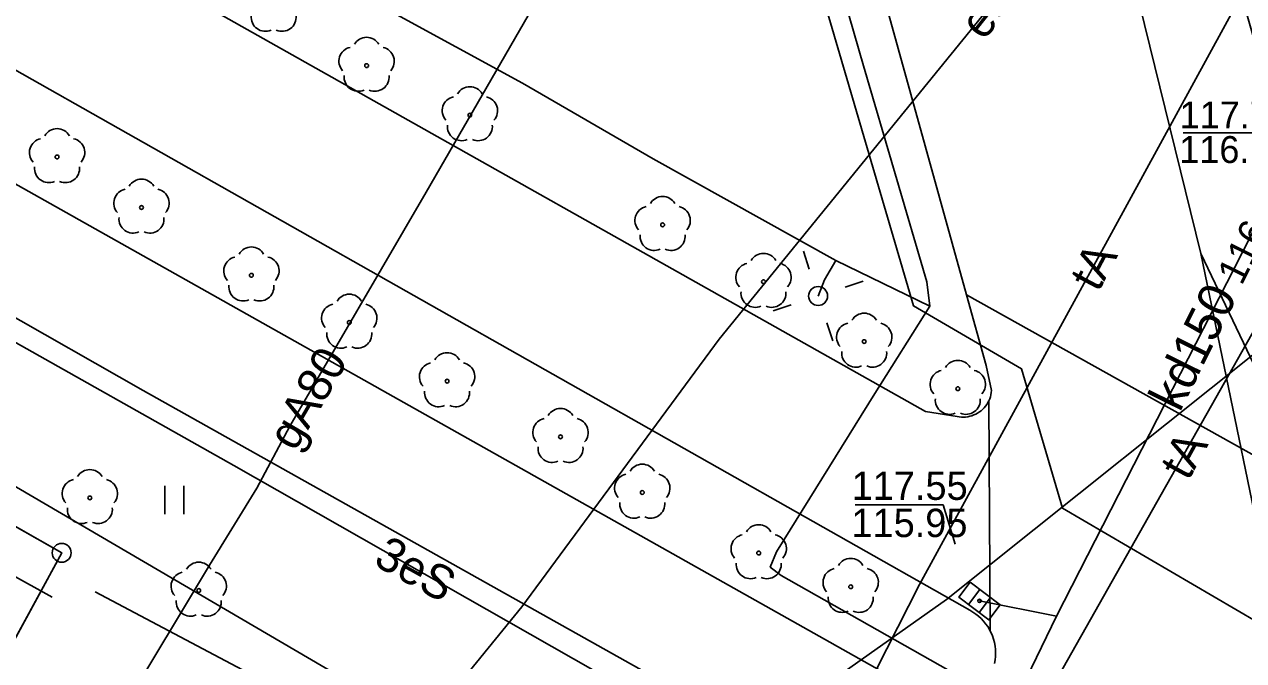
# Model space of a CAD drawing. Extents: x 6434771 to 6436222, y 5663454 to 5664782.
# Drawn here: x 6435304.07 to 6435336.31, y 5663880.17 to 5663897 of the extents above; entities that cross this region are included whole.
import ezdxf

# ---------------------------------------------------------------- set-up
doc = ezdxf.new("R2010")
doc.units = 0
for name, color, linetype in [('Warstwa 1', 7, 'Continuous'), ('Warstwa 10', 7, 'Continuous'), ('Warstwa 11', 7, 'Continuous'), ('Warstwa 12', 7, 'Continuous'), ('Warstwa 13', 7, 'Continuous'), ('Warstwa 14', 7, 'Continuous'), ('Warstwa 2', 7, 'Continuous'), ('Warstwa 4', 7, 'Continuous'), ('Warstwa 5', 7, 'Continuous'), ('Warstwa 6', 7, 'Continuous'), ('Warstwa 7', 7, 'Continuous'), ('Warstwa 8', 7, 'Continuous'), ('Warstwa 9', 7, 'Continuous')]:
    doc.layers.add(name, color=color, linetype=linetype)

msp = doc.modelspace()

# ---------------------------------------------------------------- linework, layer by layer
at = {"layer": 'Warstwa 1'}
for p in [(6435273.017, 5663901.219), (6435273.017, 5663901.219), (6435302.472, 5663878.272), (6435302.472, 5663878.272)]:
    msp.add_line(p, (6435305.06, 5663883.021), dxfattribs=at)
at = {"layer": 'Warstwa 10'}
for points in [[(6435335.178, 5663890.938), (6435330.717, 5663909.083), (6435328.052, 5663922.765), (6435325.082, 5663930.262), (6435323.151, 5663938.445), (6435322.005, 5663943.529)], [(6435329.127, 5663935.603), (6435326.351, 5663934.237), (6435328.942, 5663926.885), (6435333.203, 5663910.363), (6435335.525, 5663904.754), (6435322.44, 5663888.672), (6435317.224, 5663881.594), (6435309.681, 5663872.325), (6435306.264, 5663875.076), (6435302.552, 5663870.057)], [(6435283.121, 5663900.196), (6435296.714, 5663892.598), (6435309.613, 5663885.333), (6435320.245, 5663879.276), (6435332.639, 5663872.311), (6435332.336, 5663871.75), (6435334.444, 5663870.542), (6435342.379, 5663865.968), (6435346.568, 5663863.606), (6435347.919, 5663862.872), (6435349.292, 5663863.177), (6435352.92, 5663861.064), (6435362.538, 5663855.579)], [(6435359.022, 5663874.085), (6435353.868, 5663873.017), (6435353.242, 5663872.929), (6435340.153, 5663880.527), (6435335.178, 5663890.938)], [(6435335.178, 5663890.938), (6435338.107, 5663876.762), (6435339.024, 5663872.265), (6435340.015, 5663871.796), (6435342.311, 5663870.369), (6435348.64, 5663866.658), (6435357.869, 5663861.307), (6435368.081, 5663855.303), (6435372.357, 5663852.748), (6435378.044, 5663849.395), (6435386.974, 5663844.189), (6435394.104, 5663839.85), (6435398.635, 5663837.219), (6435400.345, 5663836.282), (6435405.663, 5663833.365), (6435414.229, 5663828.613), (6435413.94, 5663822.627), (6435413.836, 5663820.771), (6435413.916, 5663820.663), (6435415.865, 5663819.454), (6435420.004, 5663817.009), (6435420.232, 5663816.158), (6435417.642, 5663813.363)]]:
    msp.add_lwpolyline(points, dxfattribs=at)
msp.add_circle((6435305.06, 5663883.021), 0.25, dxfattribs=at)
at = {"layer": 'Warstwa 11'}
for centre in [(6435313.122, 5663895.906), (6435315.853, 5663894.598), (6435304.938, 5663893.49), (6435307.17, 5663892.153), (6435320.949, 5663891.695), (6435310.076, 5663890.36), (6435323.615, 5663890.191), (6435312.664, 5663889.111), (6435326.279, 5663888.608), (6435315.25, 5663887.562), (6435328.753, 5663887.361), (6435318.249, 5663886.089), (6435320.411, 5663884.615), (6435305.805, 5663884.473), (6435323.489, 5663883.015), (6435308.684, 5663882.023), (6435325.921, 5663882.123)]:
    msp.add_circle(centre, 0.05, dxfattribs=at)
for centre, start, end in [((6435310.445, 5663897.189), 174.1471, 293.8529), ((6435310.885, 5663897.189), 246.1471, 5.8529), ((6435313.122, 5663896.281), 30.1471, 149.8529), ((6435312.765, 5663896.022), 102.1471, 221.8529), ((6435313.479, 5663896.022), 318.1471, 77.8529), ((6435312.902, 5663895.603), 174.1471, 293.8529), ((6435313.342, 5663895.603), 246.1471, 5.8529), ((6435315.853, 5663894.973), 30.1471, 149.8529), ((6435315.496, 5663894.714), 102.1471, 221.8529), ((6435316.21, 5663894.714), 318.1471, 77.8529), ((6435304.938, 5663893.865), 30.1471, 149.8529), ((6435315.633, 5663894.295), 174.1471, 293.8529), ((6435316.073, 5663894.295), 246.1471, 5.8529), ((6435304.581, 5663893.606), 102.1471, 221.8529), ((6435305.295, 5663893.606), 318.1471, 77.8529), ((6435304.718, 5663893.187), 174.1471, 293.8529), ((6435305.158, 5663893.187), 246.1471, 5.8529), ((6435306.813, 5663892.269), 102.1471, 221.8529), ((6435307.17, 5663892.528), 30.1471, 149.8529), ((6435307.527, 5663892.269), 318.1471, 77.8529), ((6435320.949, 5663892.07), 30.1471, 149.8529), ((6435320.592, 5663891.811), 102.1471, 221.8529), ((6435321.306, 5663891.811), 318.1471, 77.8529), ((6435306.95, 5663891.85), 174.1471, 293.8529), ((6435307.39, 5663891.85), 246.1471, 5.8529), ((6435320.729, 5663891.392), 174.1471, 293.8529), ((6435321.169, 5663891.392), 246.1471, 5.8529), ((6435310.076, 5663890.735), 30.1471, 149.8529), ((6435309.719, 5663890.476), 102.1471, 221.8529), ((6435310.433, 5663890.476), 318.1471, 77.8529), ((6435323.615, 5663890.566), 30.1471, 149.8529), ((6435323.258, 5663890.307), 102.1471, 221.8529), ((6435323.972, 5663890.307), 318.1471, 77.8529), ((6435309.856, 5663890.057), 174.1471, 293.8529), ((6435310.296, 5663890.057), 246.1471, 5.8529), ((6435312.664, 5663889.486), 30.1471, 149.8529), ((6435323.395, 5663889.888), 174.1471, 293.8529), ((6435323.835, 5663889.888), 246.1471, 5.8529), ((6435312.307, 5663889.227), 102.1471, 221.8529), ((6435313.021, 5663889.227), 318.1471, 77.8529), ((6435325.922, 5663888.724), 102.1471, 221.8529), ((6435326.279, 5663888.983), 30.1471, 149.8529), ((6435326.636, 5663888.724), 318.1471, 77.8529), ((6435312.444, 5663888.808), 174.1471, 293.8529), ((6435312.884, 5663888.808), 246.1471, 5.8529), ((6435315.25, 5663887.937), 30.1471, 149.8529), ((6435326.059, 5663888.305), 174.1471, 293.8529), ((6435326.499, 5663888.305), 246.1471, 5.8529), ((6435328.753, 5663887.736), 30.1471, 149.8529), ((6435314.893, 5663887.678), 102.1471, 221.8529), ((6435315.607, 5663887.678), 318.1471, 77.8529), ((6435328.396, 5663887.477), 102.1471, 221.8529), ((6435329.11, 5663887.477), 318.1471, 77.8529), ((6435315.03, 5663887.259), 174.1471, 293.8529), ((6435315.47, 5663887.259), 246.1471, 5.8529), ((6435318.249, 5663886.464), 30.1471, 149.8529), ((6435328.533, 5663887.058), 174.1471, 293.8529), ((6435328.973, 5663887.058), 246.1471, 5.8529), ((6435317.892, 5663886.205), 102.1471, 221.8529), ((6435318.606, 5663886.205), 318.1471, 77.8529), ((6435318.029, 5663885.786), 174.1471, 293.8529), ((6435318.469, 5663885.786), 246.1471, 5.8529), ((6435305.805, 5663884.848), 30.1471, 149.8529), ((6435320.411, 5663884.99), 30.1471, 149.8529), ((6435305.448, 5663884.589), 102.1471, 221.8529), ((6435306.162, 5663884.589), 318.1471, 77.8529), ((6435320.054, 5663884.731), 102.1471, 221.8529), ((6435320.768, 5663884.731), 318.1471, 77.8529), ((6435320.191, 5663884.312), 174.1471, 293.8529), ((6435320.631, 5663884.312), 246.1471, 5.8529), ((6435305.585, 5663884.17), 174.1471, 293.8529), ((6435306.025, 5663884.17), 246.1471, 5.8529), ((6435323.489, 5663883.39), 30.1471, 149.8529), ((6435323.132, 5663883.131), 102.1471, 221.8529), ((6435323.846, 5663883.131), 318.1471, 77.8529), ((6435308.684, 5663882.398), 30.1471, 149.8529), ((6435323.269, 5663882.712), 174.1471, 293.8529), ((6435323.709, 5663882.712), 246.1471, 5.8529), ((6435325.921, 5663882.498), 30.1471, 149.8529), ((6435308.327, 5663882.139), 102.1471, 221.8529), ((6435309.041, 5663882.139), 318.1471, 77.8529), ((6435325.564, 5663882.239), 102.1471, 221.8529), ((6435326.278, 5663882.239), 318.1471, 77.8529), ((6435308.464, 5663881.72), 174.1471, 293.8529), ((6435308.904, 5663881.72), 246.1471, 5.8529), ((6435325.701, 5663881.82), 174.1471, 293.8529), ((6435326.141, 5663881.82), 246.1471, 5.8529)]:
    msp.add_arc(centre, 0.375, start, end, dxfattribs=at)
at = {"layer": 'Warstwa 12'}
for points in [[(6435298.929, 5663943.808), (6435298.372, 5663942.825), (6435289.347, 5663927.583), (6435289.621, 5663926.051), (6435286.077, 5663921.321), (6435283.401, 5663917.752), (6435284.602, 5663914.954), (6435285.463, 5663912.9), (6435291.696, 5663909.473), (6435294.551, 5663907.906), (6435294.33, 5663907.398), (6435294.169, 5663906.988), (6435294.33, 5663907.398), (6435294.978, 5663907.686), (6435306.302, 5663901.433), (6435310.092, 5663899.344), (6435317.243, 5663895.442), (6435320.698, 5663893.445), (6435325.527, 5663890.752), (6435328.01, 5663889.543)], [(6435463.66, 5663935.12), (6435460.91, 5663924.89), (6435462.44, 5663921.82), (6435441.07, 5663889.25), (6435356.73, 5663869.46), (6435331.52, 5663884.2), (6435330.44, 5663887.89), (6435327.58, 5663889.55), (6435318.31, 5663921.18), (6435313.59, 5663921.38), (6435311.91, 5663927.16), (6435315.9, 5663929.81), (6435312.06, 5663943.65)], [(6435312.974, 5663943.638), (6435314.172, 5663940.298), (6435317.441, 5663929.374), (6435323.322, 5663906.081), (6435326.259, 5663895.904), (6435327.936, 5663890.185), (6435328.01, 5663889.543)], [(6435320.062, 5663866.479), (6435319.956, 5663866.85), (6435327.742, 5663882.187), (6435336.65, 5663898.5), (6435336.913, 5663902.077), (6435332.781, 5663910.218), (6435328.55, 5663925.06), (6435328.561, 5663926.799), (6435327.123, 5663930.287), (6435323.706, 5663941.349), (6435323.135, 5663943.516)], [(6435302.517, 5663871.931), (6435304.415, 5663875.105), (6435308.968, 5663882.697), (6435310.218, 5663884.728), (6435311.092, 5663886.372), (6435314.693, 5663892.557), (6435318.645, 5663899.41), (6435322.611, 5663906.25), (6435325.41, 5663911.147), (6435325.834, 5663912.066), (6435328.462, 5663917.626), (6435330.921, 5663922.802), (6435332.141, 5663925.136)], [(6435331.218, 5663879.313), (6435331.423, 5663879.773), (6435339.231, 5663893.589), (6435339.685, 5663893.924), (6435339.751, 5663893.563), (6435340.102, 5663893.358)], [(6435325.527, 5663890.752), (6435325.226, 5663890.245), (6435325.06, 5663889.813)], [(6435288.007, 5663877.155), (6435288.46, 5663877.667), (6435290.15, 5663880.879), (6435294.824, 5663890.045), (6435319.611, 5663875.535), (6435328.457, 5663881.789), (6435337.768, 5663889.226)], [(6435371.655, 5663864.561), (6435369.375, 5663860.341), (6435367.872, 5663857.764), (6435364.724, 5663859.577), (6435353.986, 5663865.613), (6435349.138, 5663868.297), (6435343.27, 5663871.593), (6435332.691, 5663877.545), (6435324.085, 5663882.425), (6435323.793, 5663882.644), (6435323.959, 5663883.045), (6435326.561, 5663887.234), (6435328.01, 5663889.543)]]:
    msp.add_lwpolyline(points, dxfattribs=at)
at = {"layer": 'Warstwa 14'}
msp.add_line((6435334.715, 5663894.13), (6435336.946, 5663894.13), dxfattribs=at)
msp.add_lwpolyline([(6435326.044, 5663884.289), (6435328.365, 5663884.289), (6435328.686, 5663883.252)], dxfattribs=at)
msp.add_circle((6435329.327, 5663881.748), 0.045, dxfattribs=at)
at = {"layer": 'Warstwa 2'}
msp.add_circle((6435325.06, 5663889.813), 0.25, dxfattribs=at)
at = {"layer": 'Warstwa 4'}
for p, q in [((6435329.338, 5663882.053), (6435329.037, 5663881.654)), ((6435329.617, 5663881.842), (6435329.316, 5663881.443))]:
    msp.add_line(p, q, dxfattribs=at)
for points in [[(6435304.806, 5663881.847), (6435288.609, 5663890.83)], [(6435324.827, 5663890.526), (6435324.672, 5663891.001)], [(6435325.773, 5663890.046), (6435326.248, 5663890.201)], [(6435324.347, 5663889.58), (6435323.872, 5663889.425)], [(6435325.293, 5663889.1), (6435325.448, 5663888.625)], [(6435305.947, 5663881.99), (6435331.586, 5663868.41)]]:
    msp.add_lwpolyline(points, dxfattribs=at)
msp.add_lwpolyline([(6435329.078, 5663882.249), (6435329.877, 5663881.647), (6435329.576, 5663881.247), (6435328.777, 5663881.849)], close=True, dxfattribs=at)
at = {"layer": 'Warstwa 5'}
for p, q in [((6435279.172, 5663903.255), (6435307.212, 5663887.315)), ((6435307.212, 5663887.315), (6435327.242, 5663876.087)), ((6435307.79, 5663884.046), (6435307.79, 5663884.796)), ((6435308.29, 5663884.046), (6435308.29, 5663884.796))]:
    msp.add_line(p, q, dxfattribs=at)
at = {"layer": 'Warstwa 6'}
for points in [[(6435273.017, 5663901.219), (6435305.06, 5663883.021), (6435302.472, 5663878.272), (6435315.434, 5663870.865), (6435319.457, 5663868.606), (6435372.859, 5663838.53), (6435375.407, 5663843.29), (6435404.937, 5663826.552), (6435405.672, 5663826.093), (6435404.72, 5663824.305), (6435401.922, 5663819.558), (6435406.79, 5663816.849), (6435407.946, 5663818.936), (6435411.291, 5663816.875), (6435416.019, 5663814.198), (6435421.61, 5663811.04), (6435514.97, 5663977.09)], [(6435372.859, 5663838.53), (6435319.457, 5663868.606), (6435315.434, 5663870.865), (6435302.472, 5663878.272), (6435305.06, 5663883.021), (6435273.017, 5663901.219)]]:
    msp.add_lwpolyline(points, dxfattribs=at)
msp.add_circle((6435329.327, 5663881.748), 0.045, dxfattribs=at)
at = {"layer": 'Warstwa 7'}
for points in [[(6435328.593, 5663875.627), (6435331.362, 5663881.343), (6435337.508, 5663893.37), (6435336.735, 5663896.07), (6435333.833, 5663906.207), (6435331.332, 5663914.94), (6435329.182, 5663922.449), (6435327.96, 5663926.717), (6435326.648, 5663931.455), (6435323.888, 5663941.424), (6435323.309, 5663943.514)], [(6435329.327, 5663881.748), (6435331.362, 5663881.343)]]:
    msp.add_lwpolyline(points, dxfattribs=at)
at = {"layer": 'Warstwa 8'}
for p, q in [((6435284.071, 5663911.456), (6435327.897, 5663886.756)), ((6435282.031, 5663908.13), (6435329.074, 5663881.501)), ((6435280.712, 5663905.776), (6435327.559, 5663879.429)), ((6435279.172, 5663903.255), (6435307.212, 5663887.315)), ((6435328.985, 5663889.842), (6435329.502, 5663887.976)), ((6435328.985, 5663889.842), (6435341.054, 5663883.097)), ((6435329.502, 5663887.976), (6435329.644, 5663887.314)), ((6435307.212, 5663887.315), (6435327.242, 5663876.087)), ((6435329.596, 5663887.096), (6435329.614, 5663887.149)), ((6435329.614, 5663887.149), (6435329.628, 5663887.203)), ((6435329.628, 5663887.203), (6435329.638, 5663887.258)), ((6435329.638, 5663887.258), (6435329.644, 5663887.314)), ((6435329.369, 5663886.78), (6435329.411, 5663886.817)), ((6435329.411, 5663886.817), (6435329.45, 5663886.858)), ((6435329.45, 5663886.858), (6435329.486, 5663886.901)), ((6435329.486, 5663886.901), (6435329.519, 5663886.946)), ((6435329.519, 5663886.946), (6435329.548, 5663886.994)), ((6435329.548, 5663886.994), (6435329.574, 5663887.044)), ((6435329.574, 5663887.044), (6435329.596, 5663887.096)), ((6435329.574, 5663887.044), (6435329.611, 5663880.949)), ((6435329.574, 5663887.044), (6435329.611, 5663880.949)), ((6435327.897, 5663886.756), (6435328.736, 5663886.625)), ((6435328.736, 5663886.625), (6435328.791, 5663886.616)), ((6435328.791, 5663886.616), (6435328.847, 5663886.61)), ((6435328.847, 5663886.61), (6435328.903, 5663886.609)), ((6435328.903, 5663886.609), (6435328.959, 5663886.612)), ((6435328.959, 5663886.612), (6435329.015, 5663886.62)), ((6435329.015, 5663886.62), (6435329.07, 5663886.631)), ((6435329.07, 5663886.631), (6435329.124, 5663886.646)), ((6435329.124, 5663886.646), (6435329.177, 5663886.666)), ((6435329.177, 5663886.666), (6435329.228, 5663886.689)), ((6435329.228, 5663886.689), (6435329.277, 5663886.716)), ((6435329.277, 5663886.716), (6435329.324, 5663886.746)), ((6435329.324, 5663886.746), (6435329.369, 5663886.78)), ((6435329.074, 5663881.501), (6435329.153, 5663881.454)), ((6435329.153, 5663881.454), (6435329.229, 5663881.402)), ((6435329.229, 5663881.402), (6435329.301, 5663881.345)), ((6435329.301, 5663881.345), (6435329.368, 5663881.282)), ((6435329.368, 5663881.282), (6435329.432, 5663881.215)), ((6435329.432, 5663881.215), (6435329.49, 5663881.144)), ((6435329.49, 5663881.144), (6435329.543, 5663881.068)), ((6435329.543, 5663881.068), (6435329.59, 5663880.99)), ((6435329.59, 5663880.99), (6435329.611, 5663880.949)), ((6435329.611, 5663880.949), (6435329.632, 5663880.908)), ((6435329.632, 5663880.908), (6435329.667, 5663880.823)), ((6435329.667, 5663880.823), (6435329.697, 5663880.736)), ((6435329.697, 5663880.736), (6435329.721, 5663880.647)), ((6435329.721, 5663880.647), (6435329.738, 5663880.556)), ((6435329.738, 5663880.556), (6435329.748, 5663880.465)), ((6435329.748, 5663880.465), (6435329.752, 5663880.373)), ((6435329.75, 5663880.281), (6435329.752, 5663880.373)), ((6435329.725, 5663880.098), (6435329.741, 5663880.189)), ((6435329.741, 5663880.189), (6435329.75, 5663880.281))]:
    msp.add_line(p, q, dxfattribs=at)
at = {"layer": 'Warstwa 9'}
for p, q in [((6435320.168, 5663921.671), (6435328.985, 5663889.842)), ((6435328.985, 5663889.842), (6435341.054, 5663883.097))]:
    msp.add_line(p, q, dxfattribs=at)

# ---------------------------------------------------------------- texts
at = {"layer": 'Warstwa 11'}
for s, rotation, p in [('eSA', 51.5605, (6435329.437, 5663896.542)), ('3eS', 331.0149, (6435313.269, 5663882.722))]:
    msp.add_text(s, height=0.9, rotation=rotation, dxfattribs=at).set_placement(p)
at = {"layer": 'Warstwa 13'}
for s, rotation, p in [('tA', 62.0571, (6435332.466, 5663889.89)), ('gA80', 59.7366, (6435311.234, 5663885.676)), ('tA', 61.2205, (6435334.844, 5663884.9))]:
    msp.add_text(s, height=0.9, rotation=rotation, dxfattribs=at).set_placement(p)
at = {"layer": 'Warstwa 14'}
for s, height, p in [('116.10', 0.712, (6435334.61, 5663893.331)), ('115.95', 0.75, (6435325.941, 5663883.437))]:
    msp.add_text(s, height=height, dxfattribs=at).set_placement(p)
msp.add_text('116.20', height=0.75, rotation=63.627, dxfattribs=at).set_placement((6435336.258, 5663890.067))
at = {"layer": 'Warstwa 6'}
for s, height, p in [('117.75', 0.712, (6435334.62, 5663894.245)), ('117.55', 0.75, (6435325.946, 5663884.421))]:
    msp.add_text(s, height=height, dxfattribs=at).set_placement(p)
at = {"layer": 'Warstwa 7'}
msp.add_text('kd150', height=0.95, rotation=63.627, dxfattribs=at).set_placement((6435334.622, 5663886.713))

doc.saveas('drawing.dxf')
